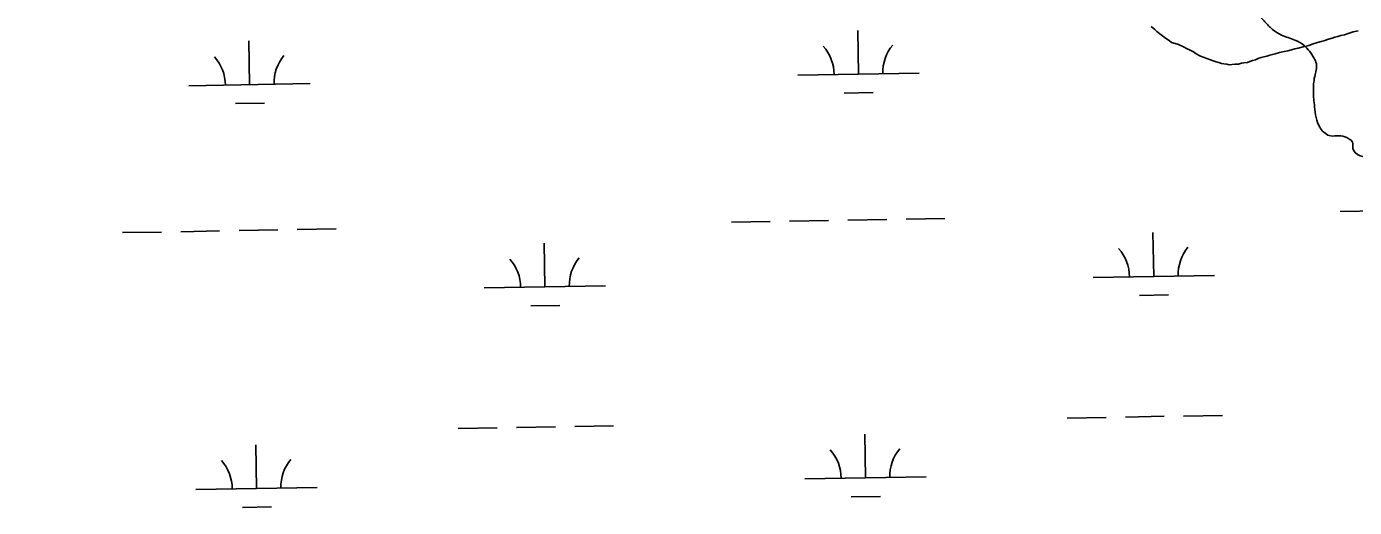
# Model space of a CAD drawing. Extents: x 3892998 to 3931244, y 278583 to 304547.
# Drawn here: x 3919906 to 3921000, y 288858 to 289254 of the extents above; entities that cross this region are included whole.
import ezdxf

# ---------------------------------------------------------------- set-up
doc = ezdxf.new("R2010")
doc.units = 0
for name, color, linetype in [('V-RIVR-EDGE', 7, 'Continuous'), ('V-TOPO-SHOR', 7, 'Continuous'), ('V-WETL-SWMP', 7, 'Continuous')]:
    doc.layers.add(name, color=color, linetype=linetype)

msp = doc.modelspace()

# ---------------------------------------------------------------- linework, layer by layer
at = {"layer": 'V-RIVR-EDGE'}
msp.add_spline([(3921447, 289356.2), (3921443.9, 289345.4), (3921437.9, 289331.5), (3921434.1, 289321.4), (3921430.6, 289317.6), (3921426.4, 289316.5), (3921417.3, 289319), (3921412.8, 289318), (3921409, 289315.5), (3921398.9, 289302.7), (3921394.7, 289295.4), (3921390.1, 289292.3), (3921382.5, 289290.9), (3921377.6, 289290.9), (3921375.9, 289293.3), (3921375.5, 289301.3), (3921375.6, 289312.5), (3921372.1, 289337.2), (3921368.3, 289351.1), (3921362.8, 289360.5), (3921351.3, 289370.3), (3921339.2, 289372.1), (3921331.2, 289375.6), (3921323.5, 289381.2), (3921313.8, 289388.2), (3921298.8, 289394.1), (3921276.9, 289404.3), (3921270.3, 289406), (3921263.7, 289405.7), (3921260.2, 289401.9), (3921255, 289400.1), (3921244.9, 289403.7), (3921236.5, 289406.5), (3921225.1, 289407.5), (3921213.9, 289405.5), (3921202.8, 289398.5), (3921194.1, 289398.2), (3921180.5, 289393.4), (3921166.2, 289383.7), (3921145.9, 289365.6), (3921135.5, 289348.2), (3921122.9, 289329.5), (3921117.3, 289318.7), (3921111.7, 289316.3), (3921098.5, 289317.7), (3921096.4, 289316), (3921090.8, 289313.2), (3921083.5, 289303.8), (3921078.6, 289295.1), (3921073.7, 289288.5), (3921056.6, 289284), (3921047.6, 289276.7), (3921039.9, 289269.4), (3921035.3, 289261.1), (3921033.6, 289253.1), (3921032.5, 289246.5), (3921032.1, 289237.1), (3921033.2, 289230.8), (3921033.1, 289219.3), (3921032.1, 289201.2), (3921029.2, 289177.6), (3921026, 289158.4), (3921023.6, 289152.5), (3921019.4, 289150.1), (3921009.6, 289146.6), (3921005.1, 289147.3), (3920999.2, 289153.3), (3920998.9, 289158.5), (3920995.8, 289161.3), (3920989.1, 289163.7), (3920979.7, 289163.8), (3920975.2, 289166.6), (3920971.8, 289170.8), (3920967.6, 289187.5), (3920966.6, 289200.4), (3920967.7, 289212.5), (3920969.1, 289223), (3920967, 289227.9), (3920959, 289238), (3920951.4, 289242.5), (3920940.3, 289246.7), (3920933, 289251.3), (3920926.7, 289257.5), (3920920.5, 289264.2), (3920916, 289268.7), (3920910.4, 289273.2), (3920901, 289277.4), (3920895.4, 289277.5), (3920884.6, 289276.8), (3920877, 289276.8), (3920871.8, 289278.2), (3920867.9, 289281.7), (3920864.5, 289288.3), (3920863.8, 289296.7), (3920861.4, 289304), (3920856.2, 289312.4), (3920852.4, 289316.6), (3920846.5, 289320.7), (3920843, 289320.8), (3920838.8, 289323.2), (3920831.9, 289330.9), (3920828.8, 289339.6), (3920822.9, 289349.7), (3920816.3, 289367.1), (3920810.4, 289373.4), (3920803.8, 289375.2), (3920799.9, 289374.5), (3920797.2, 289370), (3920792.3, 289370), (3920791.6, 289372.8), (3920791.6, 289383.5), (3920790.2, 289390.5), (3920787.8, 289403), (3920784, 289406.5), (3920780.5, 289406.9), (3920777.1, 289410), (3920774.3, 289416.7), (3920772.2, 289419.8), (3920768, 289421.2), (3920759.7, 289422.6), (3920756.9, 289425.7), (3920763.2, 289431.3), (3920763.5, 289434.1), (3920761.5, 289438.6), (3920758.3, 289442.1), (3920746.5, 289448.1), (3920737.1, 289454.7), (3920733.3, 289460.6), (3920733, 289467.9), (3920732.3, 289472.1), (3920727.5, 289479.8), (3920714.3, 289489.6), (3920702.4, 289493.8), (3920698.6, 289495.2), (3920695.1, 289499.7), (3920688.5, 289501.8), (3920676.7, 289504.6), (3920665.9, 289506), (3920659.3, 289509.2), (3920653.7, 289509.2), (3920648.9, 289507.5), (3920640.5, 289507.8), (3920634.2, 289503), (3920628.7, 289502.3), (3920623.1, 289505.4), (3920619.3, 289508.2), (3920616.5, 289508.2), (3920613, 289504.1), (3920610.5, 289502.3), (3920604.3, 289502.7), (3920601.5, 289505.2), (3920599.8, 289513.5), (3920596.3, 289516.7), (3920590.1, 289519.1), (3920581, 289519.1), (3920575.4, 289517.1), (3920573.3, 289511.8), (3920570.5, 289508.7), (3920565, 289511.9), (3920555.6, 289517.4), (3920551.1, 289518.2), (3920544.8, 289516.8), (3920530.5, 289511.9), (3920516.2, 289500.8), (3920503.3, 289484.9), (3920495.3, 289473), (3920483.4, 289468.9), (3920476.1, 289468.6), (3920468.1, 289466.5), (3920456.9, 289457.1), (3920448.6, 289455.4), (3920441.6, 289456.8), (3920425.2, 289456.2), (3920415.1, 289449.6), (3920410.9, 289443.7), (3920408.1, 289434.6), (3920407.1, 289425.9), (3920404.3, 289421.7), (3920393.1, 289419), (3920387.2, 289415.2), (3920378.5, 289406.5), (3920369, 289394.7), (3920364.5, 289387), (3920360.3, 289385), (3920355.1, 289383.9), (3920352.3, 289384.3), (3920346.1, 289390.2), (3920342.2, 289396.5), (3920341.9, 289400.3), (3920341.9, 289403.8), (3920339.8, 289408.7), (3920334.3, 289415.7), (3920330.1, 289420.5), (3920324.9, 289424), (3920315.5, 289419.9), (3920306.1, 289418.2), (3920301.6, 289418.2), (3920287.7, 289422), (3920284.5, 289425.9), (3920283.2, 289432.1), (3920284.9, 289448.1), (3920285, 289461), (3920283.3, 289470.1), (3920279.1, 289477.8), (3920271.8, 289483.7), (3920266.9, 289484.7), (3920255.1, 289484.8), (3920244, 289488.3), (3920235.3, 289492.1), (3920228.3, 289498.4), (3920224.5, 289504), (3920223.1, 289512.7), (3920221.8, 289522.1), (3920217.6, 289527.3), (3920211.7, 289530.8), (3920201.3, 289534.3), (3920193.6, 289533), (3920186.3, 289532.3), (3920180.7, 289533), (3920174.1, 289533), (3920164.3, 289529.6), (3920152.1, 289517.1), (3920140.3, 289510.8), (3920131.2, 289509.4), (3920125.7, 289513.6), (3920113.2, 289528.3), (3920101.4, 289547.8), (3920094.1, 289556.2), (3920087.8, 289560.4), (3920080.5, 289560.4), (3920077.8, 289565.3), (3920075.3, 289567.7), (3920070.1, 289568.1), (3920064.2, 289565), (3920058.6, 289559.8), (3920052.3, 289558.7), (3920045.7, 289558.7), (3920041.6, 289562.6), (3920033.6, 289568.5), (3920025.9, 289568.9), (3920020.3, 289566.5), (3920014.1, 289563), (3920007.8, 289557.8), (3920005, 289549.8), (3920000.4, 289544.9), (3919998.7, 289547.7), (3919994.5, 289556.1), (3919989, 289562), (3919986.9, 289565.2), (3919986.6, 289571.4), (3919986.9, 289577.7), (3919985.2, 289586.7), (3919984.5, 289597.2), (3919982.5, 289602.8), (3919975.9, 289611.8), (3919969.3, 289617.4), (3919956.4, 289620.6), (3919950.8, 289620.2), (3919947, 289617.1), (3919936.6, 289617.8), (3919930, 289625.5), (3919924.4, 289630.8), (3919914, 289634.6), (3919899.4, 289639.5), (3919889.6, 289647.2), (3919881.3, 289651.4), (3919874, 289650.7), (3919864.2, 289647.6), (3919852.7, 289644.5), (3919842.3, 289645.9), (3919831.2, 289648.7), (3919829.4, 289650.5), (3919829.4, 289652.9), (3919850, 289660.9), (3919860.4, 289663.3), (3919871.6, 289662.6), (3919901.1, 289654.8), (3919918.2, 289649.2), (3919927.6, 289648.1), (3919938, 289648.8), (3919947.8, 289649.5), (3919953.4, 289657.5), (3919962.5, 289673.1), (3919971.5, 289686), (3919982, 289693.3), (3919995.6, 289700.2), (3919999.8, 289705.1), (3920001.2, 289711), (3920001.6, 289716.2), (3920005, 289718.6), (3920012.4, 289723.8), (3920015.9, 289727.6), (3920015.2, 289733.2), (3920012.7, 289738.8), (3920012.8, 289748.2), (3920014.2, 289756.2), (3920017.3, 289761.8), (3920025.7, 289767.7), (3920042.8, 289770), (3920045.2, 289772.5), (3920045.2, 289776), (3920043.8, 289782.9), (3920040, 289786.4), (3920034.5, 289795.8), (3920032, 289800.7), (3920025.8, 289800.7), (3920021.6, 289794.8), (3920013.6, 289794.5), (3920011.5, 289799), (3920012.6, 289806.7), (3920016.1, 289810.8), (3920020.2, 289811.5), (3920035.2, 289809.7), (3920042.9, 289808.7), (3920053.3, 289804.1), (3920056.8, 289805.2), (3920063.4, 289812.8), (3920064.5, 289820.1), (3920064.5, 289824.6), (3920066.2, 289827.8), (3920074.2, 289830.5), (3920083, 289835), (3920086.8, 289843.4), (3920086.8, 289849.7), (3920087.9, 289858), (3920091.4, 289869.8), (3920094.6, 289883.7), (3920095.6, 289891.1), (3920094.3, 289900.8), (3920092.2, 289910.6), (3920084.9, 289916.8), (3920074.5, 289929.7), (3920071, 289934.6), (3920071, 289941.2), (3920068.3, 289947.5), (3920056.1, 289959.7), (3920047.8, 289963.9), (3920039.8, 289965.7), (3920035.2, 289968.1), (3920029, 289965), (3920025.8, 289957), (3920022, 289956.3), (3920003.9, 289958.5), (3919996.9, 289961.6), (3919984.8, 289968.6), (3919974, 289976.3), (3919969.1, 289985.4), (3919967.1, 289989.2), (3919957.3, 289991.7), (3919941.7, 289994.5), (3919934.4, 289993.1), (3919928.8, 289993.8), (3919919.1, 289999.1), (3919909.7, 290008.5), (3919901.3, 290016.2), (3919896.8, 290025.2), (3919890.6, 290050.6), (3919890, 290060), (3919890.3, 290068.4), (3919891.4, 290074.3), (3919895.9, 290077.1), (3919903.2, 290077.1), (3919909.9, 290079.5), (3919914.7, 290084.7), (3919919.3, 290092.7), (3919921, 290100.7), (3919921.1, 290114.6)], degree=3, dxfattribs=at)
at = {"layer": 'V-TOPO-SHOR'}
for points in [[(3920832.9, 289253.7), (3920835.8, 289251.2), (3920837.6, 289249.7), (3920841.1, 289246.8), (3920844.8, 289244.1), (3920847.7, 289242.1), (3920849.8, 289240.6), (3920852.6, 289239.7), (3920855.5, 289238.8), (3920859.6, 289237.1), (3920862.5, 289235.4), (3920864.6, 289234.5), (3920867.7, 289232.8), (3920870.1, 289231.3), (3920873, 289229.6), (3920875.8, 289228.5), (3920878.9, 289227.3), (3920881.8, 289226.3), (3920884.1, 289225.4), (3920886.5, 289224.7), (3920888.8, 289224), (3920890.9, 289223.3), (3920892.9, 289222.9), (3920895.3, 289222.7), (3920897.3, 289222)], [(3920897.3, 289222), (3920901.9, 289222.7), (3920905, 289222.8), (3920907.3, 289223.4), (3920909.4, 289223.7), (3920912.2, 289224.1), (3920914.2, 289224.9), (3920916.5, 289225.7), (3920918.8, 289226.3), (3920921.6, 289227.5), (3920923.6, 289228.1), (3920925.9, 289228.6), (3920928.2, 289229.2), (3920930.7, 289230.1), (3920933, 289230.7), (3920935.1, 289231.3), (3920938.6, 289232.2), (3920942.5, 289233.1), (3920945.5, 289233.7), (3920948.6, 289234.6), (3920951.4, 289235.2), (3920954.2, 289235.8), (3920958.3, 289237), (3920962.9, 289238.1), (3920966.4, 289239.3), (3920970, 289240.4), (3920973.1, 289241.3), (3920975.3, 289241.9), (3920979.2, 289243.3), (3920982.2, 289244.2), (3920984.3, 289244.8), (3920986.8, 289245.6), (3920989.3, 289246.2), (3920992.2, 289246.9), (3920995.2, 289248), (3920999.5, 289249.2), (3921003.6, 289250.1)]]:
    msp.add_lwpolyline(points, dxfattribs=at)
at = {"layer": 'V-WETL-SWMP'}
for p, q in [((3920591.7, 289214.5), (3920591, 289250.5)), ((3920832.9, 289253.7), (3920835.8, 289251.2)), ((3920835.8, 289251.2), (3920837.6, 289249.7)), ((3920837.6, 289249.7), (3920841.1, 289246.8)), ((3920841.1, 289246.8), (3920844.8, 289244.1)), ((3920844.8, 289244.1), (3920847.7, 289242.1)), ((3920979.2, 289243.3), (3920982.2, 289244.2)), ((3920982.2, 289244.2), (3920984.3, 289244.8)), ((3920984.3, 289244.8), (3920986.8, 289245.6)), ((3920986.8, 289245.6), (3920989.3, 289246.2)), ((3920989.3, 289246.2), (3920992.2, 289246.9)), ((3920992.2, 289246.9), (3920995.2, 289248)), ((3920995.2, 289248), (3920999.5, 289249.2)), ((3920999.5, 289249.2), (3921003.6, 289250.1)), ((3920089.8, 289205.8), (3920089.2, 289241.8)), ((3920847.7, 289242.1), (3920849.8, 289240.6)), ((3920849.8, 289240.6), (3920852.6, 289239.7)), ((3920852.6, 289239.7), (3920855.5, 289238.8)), ((3920855.5, 289238.8), (3920859.6, 289237.1)), ((3920859.6, 289237.1), (3920862.5, 289235.4)), ((3920862.5, 289235.4), (3920864.6, 289234.5)), ((3920864.6, 289234.5), (3920867.7, 289232.8)), ((3920867.7, 289232.8), (3920870.1, 289231.3)), ((3920938.6, 289232.2), (3920942.5, 289233.1)), ((3920942.5, 289233.1), (3920945.5, 289233.7)), ((3920945.5, 289233.7), (3920948.6, 289234.6)), ((3920948.6, 289234.6), (3920951.4, 289235.2)), ((3920951.4, 289235.2), (3920954.2, 289235.8)), ((3920954.2, 289235.8), (3920958.3, 289237)), ((3920958.3, 289237), (3920962.9, 289238.1)), ((3920962.9, 289238.1), (3920966.4, 289239.3)), ((3920966.4, 289239.3), (3920970, 289240.4)), ((3920970, 289240.4), (3920973.1, 289241.3)), ((3920973.1, 289241.3), (3920975.3, 289241.9)), ((3920975.3, 289241.9), (3920979.2, 289243.3)), ((3920870.1, 289231.3), (3920873, 289229.6)), ((3920873, 289229.6), (3920875.8, 289228.5)), ((3920875.8, 289228.5), (3920878.9, 289227.3)), ((3920878.9, 289227.3), (3920881.8, 289226.3)), ((3920881.8, 289226.3), (3920884.1, 289225.4)), ((3920884.1, 289225.4), (3920886.5, 289224.7)), ((3920886.5, 289224.7), (3920888.8, 289224)), ((3920888.8, 289224), (3920890.9, 289223.3)), ((3920890.9, 289223.3), (3920892.9, 289222.9)), ((3920892.9, 289222.9), (3920895.3, 289222.7)), ((3920895.3, 289222.7), (3920897.3, 289222)), ((3920897.3, 289222), (3920901.9, 289222.7)), ((3920901.9, 289222.7), (3920905, 289222.8)), ((3920905, 289222.8), (3920907.3, 289223.4)), ((3920907.3, 289223.4), (3920909.4, 289223.7)), ((3920909.4, 289223.7), (3920912.2, 289224.1)), ((3920912.2, 289224.1), (3920914.2, 289224.9)), ((3920914.2, 289224.9), (3920916.5, 289225.7)), ((3920916.5, 289225.7), (3920918.8, 289226.3)), ((3920918.8, 289226.3), (3920921.6, 289227.5)), ((3920921.6, 289227.5), (3920923.6, 289228.1)), ((3920923.6, 289228.1), (3920925.9, 289228.6)), ((3920925.9, 289228.6), (3920928.2, 289229.2)), ((3920928.2, 289229.2), (3920930.7, 289230.1)), ((3920930.7, 289230.1), (3920933, 289230.7)), ((3920933, 289230.7), (3920935.1, 289231.3)), ((3920935.1, 289231.3), (3920938.6, 289232.2)), ((3920541.7, 289213.6), (3920641.7, 289215.3)), ((3920039.8, 289204.9), (3920139.8, 289206.7)), ((3920078.1, 289190.2), (3920102.1, 289190.6)), ((3920579.9, 289198.8), (3920603.9, 289199.3)), ((3920988.8, 289101.3), (3921020.7, 289101.8)), ((3920486.9, 289092.6), (3920518.9, 289093.1)), ((3920534.9, 289093.4), (3920566.9, 289094)), ((3920582.9, 289094.2), (3920614.9, 289094.8)), ((3920630.9, 289095.1), (3920662.9, 289095.6)), ((3919985.1, 289083.9), (3920017.1, 289084.4)), ((3920033.1, 289084.7), (3920065.1, 289085.3)), ((3920081.1, 289085.6), (3920113.1, 289086.1)), ((3920129.1, 289086.4), (3920161.1, 289086.9)), ((3920835.1, 289047.9), (3920834.4, 289083.9)), ((3920333.2, 289039.2), (3920332.6, 289075.2)), ((3920785.1, 289047), (3920885.1, 289048.7)), ((3920283.2, 289038.3), (3920383.2, 289040)), ((3920823.3, 289032.2), (3920847.3, 289032.6)), ((3920321.5, 289023.5), (3920345.5, 289024)), ((3920763.7, 288931.2), (3920795.7, 288931.7)), ((3920811.7, 288932), (3920843.6, 288932.6)), ((3920859.6, 288932.8), (3920891.6, 288933.4)), ((3920261.8, 288922.5), (3920293.8, 288923)), ((3920309.8, 288923.3), (3920341.8, 288923.9)), ((3920357.8, 288924.1), (3920389.8, 288924.7)), ((3920597.4, 288881.9), (3920596.8, 288917.9)), ((3920095.6, 288873.2), (3920095, 288909.2)), ((3920547.4, 288881), (3920647.4, 288882.7)), ((3920045.6, 288872.3), (3920145.6, 288874)), ((3920585.7, 288866.2), (3920609.7, 288866.6)), ((3920083.9, 288857.5), (3920107.9, 288858))]:
    msp.add_line(p, q, dxfattribs=at)
for centre, start, end in [((3920536.4, 289214), 0.2199, 41.7635), ((3920646.9, 289215.9), 140.2199, 181.7635), ((3920034.6, 289205.3), 0.2199, 41.7635), ((3920145.1, 289207.2), 140.2199, 181.7635), ((3920779.8, 289047.4), 0.2199, 41.7635), ((3920890.3, 289049.3), 140.2199, 181.7635), ((3920278, 289038.7), 0.2199, 41.7635), ((3920388.5, 289040.6), 140.2199, 181.7635), ((3920542.2, 288881.4), 0.2199, 41.7635), ((3920652.7, 288883.3), 140.2199, 181.7635), ((3920040.3, 288872.7), 0.2199, 41.7635), ((3920150.8, 288874.6), 140.2199, 181.7635)]:
    msp.add_arc(centre, 35.2, start, end, dxfattribs=at)

doc.saveas('drawing.dxf')
